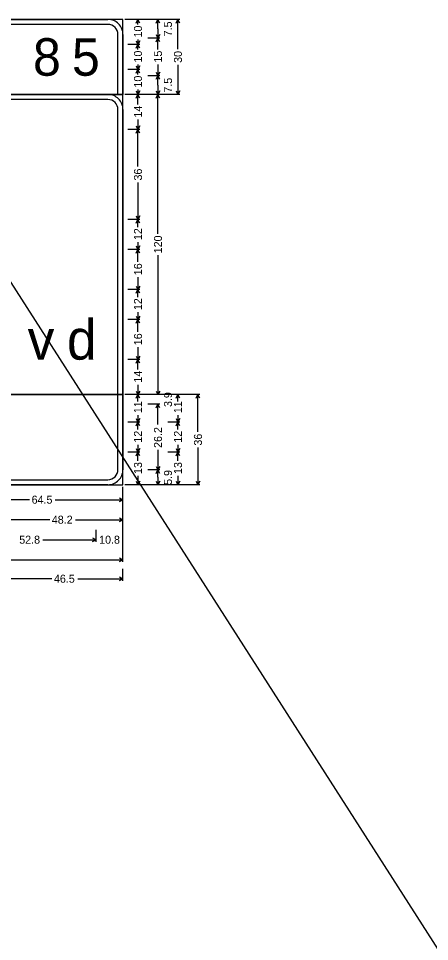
# Model space of a CAD drawing. Extents: x 667331 to 731245, y 738830 to 753817.
# Drawn here: x 723341 to 723588, y 749434 to 749987 of the extents above; entities that cross this region are included whole.
import ezdxf

# ---------------------------------------------------------------- set-up
doc = ezdxf.new("R2010")
doc.units = 0
doc.layers.add('R_SIGN', color=7, linetype='Continuous')

msp = doc.modelspace()

# ---------------------------------------------------------------- linework, layer by layer
at = {"layer": 'R_SIGN'}
for p, q in [((725910.64, 745814.78), (722956.13, 750422.85)), ((723438.24, 749986.8), (723405.24, 749986.8)), ((723414.24, 749986.8), (723407.04, 749986.8)), ((723411.97, 749984.65), (723413.04, 749986.8)), ((723413.04, 749983.83), (723413.04, 749986.8)), ((723414.12, 749984.65), (723413.04, 749986.8)), ((723426.24, 749986.8), (723419.04, 749986.8)), ((723423.97, 749984.65), (723425.04, 749986.8)), ((723425.04, 749981.18), (723425.04, 749986.8)), ((723426.12, 749984.65), (723425.04, 749986.8)), ((723435.97, 749984.65), (723437.04, 749986.8)), ((723437.04, 749969.04), (723437.04, 749986.8)), ((723438.12, 749984.65), (723437.04, 749986.8)), ((723425.04, 749981.18), (723425.04, 749975.55)), ((723426.24, 749975.55), (723419.04, 749975.55)), ((723423.97, 749977.7), (723425.04, 749975.55)), ((723423.97, 749973.4), (723425.04, 749975.55)), ((723426.12, 749977.7), (723425.04, 749975.55)), ((723425.04, 749968.84), (723425.04, 749975.55)), ((723426.12, 749973.4), (723425.04, 749975.55)), ((723414.24, 749971.8), (723407.04, 749971.8)), ((723411.97, 749973.95), (723413.04, 749971.8)), ((723411.97, 749969.65), (723413.04, 749971.8)), ((723413.04, 749974.77), (723413.04, 749971.8)), ((723414.12, 749973.95), (723413.04, 749971.8)), ((723413.04, 749968.83), (723413.04, 749971.8)), ((723414.12, 749969.65), (723413.04, 749971.8)), ((723411.97, 749958.95), (723413.04, 749956.8)), ((723413.04, 749959.77), (723413.04, 749956.8)), ((723414.12, 749958.95), (723413.04, 749956.8)), ((723425.04, 749959.76), (723425.04, 749953.05)), ((723437.04, 749959.56), (723437.04, 749941.8)), ((723414.24, 749956.8), (723407.04, 749956.8)), ((723414.24, 749956.8), (723407.04, 749956.8)), ((723411.97, 749954.65), (723413.04, 749956.8)), ((723413.04, 749953.83), (723413.04, 749956.8)), ((723414.12, 749954.65), (723413.04, 749956.8)), ((723423.97, 749955.2), (723425.04, 749953.05)), ((723426.12, 749955.2), (723425.04, 749953.05)), ((723426.24, 749953.05), (723419.04, 749953.05)), ((723426.24, 749953.05), (723419.04, 749953.05)), ((723423.97, 749950.9), (723425.04, 749953.05)), ((723425.04, 749947.43), (723425.04, 749953.05)), ((723426.12, 749950.9), (723425.04, 749953.05)), ((723411.97, 749943.95), (723413.04, 749941.8)), ((723413.04, 749944.77), (723413.04, 749941.8)), ((723414.12, 749943.95), (723413.04, 749941.8)), ((723423.97, 749943.95), (723425.04, 749941.8)), ((723425.04, 749947.43), (723425.04, 749941.8)), ((723426.12, 749943.95), (723425.04, 749941.8)), ((723435.97, 749943.95), (723437.04, 749941.8)), ((723438.12, 749943.95), (723437.04, 749941.8)), ((723438.24, 749941.8), (723405.24, 749941.8)), ((723426.24, 749941.8), (723405.24, 749941.8)), ((723414.24, 749941.8), (723407.04, 749941.8)), ((723414.24, 749941.8), (723407.04, 749941.8)), ((723411.97, 749939.65), (723413.04, 749941.8)), ((723413.04, 749935.82), (723413.04, 749941.8)), ((723414.12, 749939.65), (723413.04, 749941.8)), ((723426.24, 749941.8), (723419.04, 749941.8)), ((723423.97, 749939.65), (723425.04, 749941.8)), ((723425.04, 749858.25), (723425.04, 749941.8)), ((723426.12, 749939.65), (723425.04, 749941.8)), ((723413.04, 749926.78), (723413.04, 749920.8)), ((723414.24, 749920.8), (723407.04, 749920.8)), ((723411.97, 749922.95), (723413.04, 749920.8)), ((723411.97, 749918.65), (723413.04, 749920.8)), ((723414.12, 749922.95), (723413.04, 749920.8)), ((723413.04, 749898.58), (723413.04, 749920.8)), ((723414.12, 749918.65), (723413.04, 749920.8)), ((723413.04, 749889.02), (723413.04, 749866.8)), ((723414.24, 749866.8), (723407.04, 749866.8)), ((723411.97, 749868.95), (723413.04, 749866.8)), ((723411.97, 749864.65), (723413.04, 749866.8)), ((723414.12, 749868.95), (723413.04, 749866.8)), ((723413.04, 749862.32), (723413.04, 749866.8)), ((723414.12, 749864.65), (723413.04, 749866.8)), ((723414.24, 749848.8), (723407.04, 749848.8)), ((723411.97, 749850.95), (723413.04, 749848.8)), ((723411.97, 749846.65), (723413.04, 749848.8)), ((723413.04, 749853.28), (723413.04, 749848.8)), ((723414.12, 749850.95), (723413.04, 749848.8)), ((723413.04, 749841.37), (723413.04, 749848.8)), ((723414.12, 749846.65), (723413.04, 749848.8)), ((723425.04, 749845.35), (723425.04, 749761.8)), ((723413.04, 749832.23), (723413.04, 749824.8)), ((723411.97, 749826.95), (723413.04, 749824.8)), ((723414.12, 749826.95), (723413.04, 749824.8)), ((723414.24, 749824.8), (723407.04, 749824.8)), ((723411.97, 749822.65), (723413.04, 749824.8)), ((723413.04, 749820.32), (723413.04, 749824.8)), ((723414.12, 749822.65), (723413.04, 749824.8)), ((723413.04, 749811.28), (723413.04, 749806.8)), ((723414.24, 749806.8), (723407.04, 749806.8)), ((723411.97, 749808.95), (723413.04, 749806.8)), ((723411.97, 749804.65), (723413.04, 749806.8)), ((723414.12, 749808.95), (723413.04, 749806.8)), ((723413.04, 749799.37), (723413.04, 749806.8)), ((723414.12, 749804.65), (723413.04, 749806.8)), ((723413.04, 749790.23), (723413.04, 749782.8)), ((723414.24, 749782.8), (723407.04, 749782.8)), ((723414.24, 749782.8), (723407.04, 749782.8)), ((723411.97, 749784.95), (723413.04, 749782.8)), ((723411.97, 749780.65), (723413.04, 749782.8)), ((723414.12, 749784.95), (723413.04, 749782.8)), ((723413.04, 749776.82), (723413.04, 749782.8)), ((723414.12, 749780.65), (723413.04, 749782.8)), ((723413.04, 749767.78), (723413.04, 749761.8)), ((723450.24, 749761.8), (723405.24, 749761.8)), ((723426.24, 749761.8), (723405.24, 749761.8)), ((723414.24, 749761.8), (723407.04, 749761.8)), ((723414.24, 749761.8), (723407.04, 749761.8)), ((723411.97, 749763.95), (723413.04, 749761.8)), ((723411.97, 749759.65), (723413.04, 749761.8)), ((723414.12, 749763.95), (723413.04, 749761.8)), ((723413.04, 749757.6), (723413.04, 749761.8)), ((723414.12, 749759.65), (723413.04, 749761.8)), ((723426.24, 749761.8), (723419.04, 749761.8)), ((723423.97, 749763.95), (723425.04, 749761.8)), ((723426.12, 749763.95), (723425.04, 749761.8)), ((723438.24, 749761.8), (723431.04, 749761.8)), ((723435.97, 749759.65), (723437.04, 749761.8)), ((723437.04, 749757.6), (723437.04, 749761.8)), ((723438.12, 749759.65), (723437.04, 749761.8)), ((723447.97, 749759.65), (723449.04, 749761.8)), ((723449.04, 749739.58), (723449.04, 749761.8)), ((723450.12, 749759.65), (723449.04, 749761.8)), ((723426.24, 749755.99), (723419.04, 749755.99)), ((723423.97, 749753.84), (723425.04, 749755.99)), ((723425.04, 749743.97), (723425.04, 749755.99)), ((723426.12, 749753.84), (723425.04, 749755.99)), ((723413.04, 749749.5), (723413.04, 749745.3)), ((723437.04, 749749.5), (723437.04, 749745.3)), ((723414.24, 749745.3), (723407.04, 749745.3)), ((723411.97, 749747.45), (723413.04, 749745.3)), ((723411.97, 749743.15), (723413.04, 749745.3)), ((723414.12, 749747.45), (723413.04, 749745.3)), ((723413.04, 749740.82), (723413.04, 749745.3)), ((723414.12, 749743.15), (723413.04, 749745.3)), ((723438.24, 749745.3), (723431.04, 749745.3)), ((723435.97, 749747.45), (723437.04, 749745.3)), ((723435.97, 749743.15), (723437.04, 749745.3)), ((723438.12, 749747.45), (723437.04, 749745.3)), ((723437.04, 749740.82), (723437.04, 749745.3)), ((723438.12, 749743.15), (723437.04, 749745.3)), ((723414.24, 749727.3), (723407.04, 749727.3)), ((723414.24, 749727.3), (723407.04, 749727.3)), ((723411.97, 749729.45), (723413.04, 749727.3)), ((723411.97, 749725.15), (723413.04, 749727.3)), ((723413.04, 749731.78), (723413.04, 749727.3)), ((723414.12, 749729.45), (723413.04, 749727.3)), ((723413.04, 749722.09), (723413.04, 749727.3)), ((723414.12, 749725.15), (723413.04, 749727.3)), ((723425.04, 749728.63), (723425.04, 749716.61)), ((723438.24, 749727.3), (723431.04, 749727.3)), ((723438.24, 749727.3), (723431.04, 749727.3)), ((723435.97, 749729.45), (723437.04, 749727.3)), ((723435.97, 749725.15), (723437.04, 749727.3)), ((723437.04, 749731.78), (723437.04, 749727.3)), ((723438.12, 749729.45), (723437.04, 749727.3)), ((723437.04, 749722.09), (723437.04, 749727.3)), ((723438.12, 749725.15), (723437.04, 749727.3)), ((723449.04, 749730.02), (723449.04, 749707.8)), ((723426.24, 749716.61), (723419.04, 749716.61)), ((723426.24, 749716.61), (723419.04, 749716.61)), ((723423.97, 749718.76), (723425.04, 749716.61)), ((723423.97, 749714.47), (723425.04, 749716.61)), ((723426.12, 749718.76), (723425.04, 749716.61)), ((723425.04, 749712.21), (723425.04, 749716.61)), ((723426.12, 749714.47), (723425.04, 749716.61)), ((723411.97, 749709.95), (723413.04, 749707.8)), ((723413.04, 749713.01), (723413.04, 749707.8)), ((723414.12, 749709.95), (723413.04, 749707.8)), ((723423.97, 749709.95), (723425.04, 749707.8)), ((723425.04, 749712.21), (723425.04, 749707.8)), ((723426.12, 749709.95), (723425.04, 749707.8)), ((723435.97, 749709.95), (723437.04, 749707.8)), ((723437.04, 749713.01), (723437.04, 749707.8)), ((723438.12, 749709.95), (723437.04, 749707.8)), ((723447.97, 749709.95), (723449.04, 749707.8)), ((723450.12, 749709.95), (723449.04, 749707.8)), ((723404.04, 749661.6), (723404.04, 749706.6)), ((723404.04, 749697.6), (723404.04, 749704.8)), ((723450.24, 749707.8), (723405.24, 749707.8)), ((723414.24, 749707.8), (723407.04, 749707.8)), ((723426.24, 749707.8), (723419.04, 749707.8)), ((723438.24, 749707.8), (723431.04, 749707.8)), ((723348, 749698.8), (723307.29, 749698.8)), ((723363.34, 749698.8), (723404.04, 749698.8)), ((723401.9, 749699.87), (723404.04, 749698.8)), ((723401.9, 749697.73), (723404.04, 749698.8)), ((723401.9, 749687.87), (723404.04, 749686.8)), ((723404.04, 749685.6), (723404.04, 749692.8)), ((723360.13, 749686.8), (723331.69, 749686.8)), ((723375.6, 749686.8), (723404.04, 749686.8)), ((723401.9, 749685.73), (723404.04, 749686.8)), ((723387.89, 749673.6), (723387.89, 749680.8)), ((723387.89, 749673.6), (723387.89, 749680.8)), ((723404.04, 749673.6), (723404.04, 749680.8)), ((723355.89, 749674.8), (723387.89, 749674.8)), ((723385.74, 749675.87), (723387.89, 749674.8)), ((723385.74, 749673.73), (723387.89, 749674.8)), ((723239.77, 749662.8), (723404.04, 749662.8)), ((723401.9, 749663.87), (723404.04, 749662.8)), ((723401.9, 749661.73), (723404.04, 749662.8)), ((723404.04, 749650.2), (723404.04, 749657.4)), ((723361.4, 749651.4), (723334.27, 749651.4)), ((723376.92, 749651.4), (723404.04, 749651.4)), ((723401.9, 749652.47), (723404.04, 749651.4)), ((723401.9, 749650.33), (723404.04, 749651.4))]:
    msp.add_line(p, q, dxfattribs=at)
for points in [[(723233.04, 749941.8), (723404.04, 749941.8), (723404.04, 749986.8), (723233.04, 749986.8), (723233.04, 749941.8), (723233.04, 749941.8)], [(723242.04, 749986.8), (723395.04, 749986.8)], [(723395.04, 749983.8), (723242.04, 749983.8)], [(723401.04, 749941.8), (723401.04, 749977.8)], [(723404.04, 749977.8), (723404.04, 749941.8)], [(723062.04, 749761.8), (723404.04, 749761.8), (723404.04, 749941.8), (723062.04, 749941.8), (723062.04, 749761.8), (723062.04, 749761.8)], [(723071.04, 749941.8), (723395.04, 749941.8)], [(723395.04, 749938.8), (723071.04, 749938.8)], [(723401.04, 749761.8), (723401.04, 749932.8)], [(723404.04, 749932.8), (723404.04, 749761.8)], [(723062.04, 749707.8), (723404.04, 749707.8), (723404.04, 749761.8), (723062.04, 749761.8), (723062.04, 749707.8), (723062.04, 749707.8)], [(723401.04, 749716.8), (723401.04, 749761.8)], [(723404.04, 749761.8), (723404.04, 749716.8)], [(723071.04, 749710.8), (723395.04, 749710.8)], [(723395.04, 749707.8), (723071.04, 749707.8)]]:
    msp.add_lwpolyline(points, dxfattribs=at)
for centre, radius, start, end in [((723395.04, 749977.8), 9, 0, 90.0002), ((723395.04, 749977.8), 6, 0, 90.0002), ((723395.04, 749932.8), 9, 0, 90.0002), ((723395.04, 749932.8), 6, 0, 90.0002), ((723395.04, 749716.8), 9, 270.0001, 0.0003), ((723395.04, 749716.8), 6, 270.0001, 0.0003)]:
    msp.add_arc(centre, radius, start, end, dxfattribs=at)

# ---------------------------------------------------------------- texts
for s, p in [('10', (723415.44, 749975.97)), ('7.5', (723433.44, 749976.65)), ('10', (723415.44, 749960.97)), ('15', (723427.44, 749960.96)), ('30', (723439.44, 749960.76)), ('10', (723415.44, 749945.97)), ('7.5', (723433.44, 749942.9)), ('14', (723415.44, 749927.98)), ('36', (723415.44, 749890.22)), ('12', (723415.44, 749854.48)), ('120', (723427.44, 749846.55)), ('16', (723415.44, 749833.43)), ('12', (723415.44, 749812.48)), ('16', (723415.44, 749791.43)), ('14', (723415.44, 749768.98)), ('3.9', (723433.44, 749754.37)), ('11', (723415.44, 749750.7)), ('11', (723439.44, 749750.7)), ('12', (723415.44, 749732.98)), ('26.2', (723427.44, 749729.83)), ('12', (723439.44, 749732.98)), ('36', (723451.44, 749731.22)), ('13', (723415.44, 749714.21)), ('13', (723439.44, 749714.21)), ('5.9', (723433.44, 749707.67))]:
    msp.add_text(s, height=4.8, rotation=90.0002, dxfattribs=at).set_placement(p)
for s, height, p in [('8', 22.5, (723350.02, 749953.05)), ('5', 22.5, (723373.41, 749953.05)), ('d', 24, (723370.4, 749782.8)), ('v', 24, (723346.81, 749782.8)), ('64.5', 4.8, (723349.2, 749696.4)), ('48.2', 4.8, (723361.33, 749684.4)), ('52.8', 4.8, (723341.77, 749672.4)), ('10.8', 4.8, (723389.73, 749672.4)), ('46.5', 4.8, (723362.6, 749649))]:
    msp.add_text(s, height=height, dxfattribs=at).set_placement(p)

doc.saveas('drawing.dxf')
